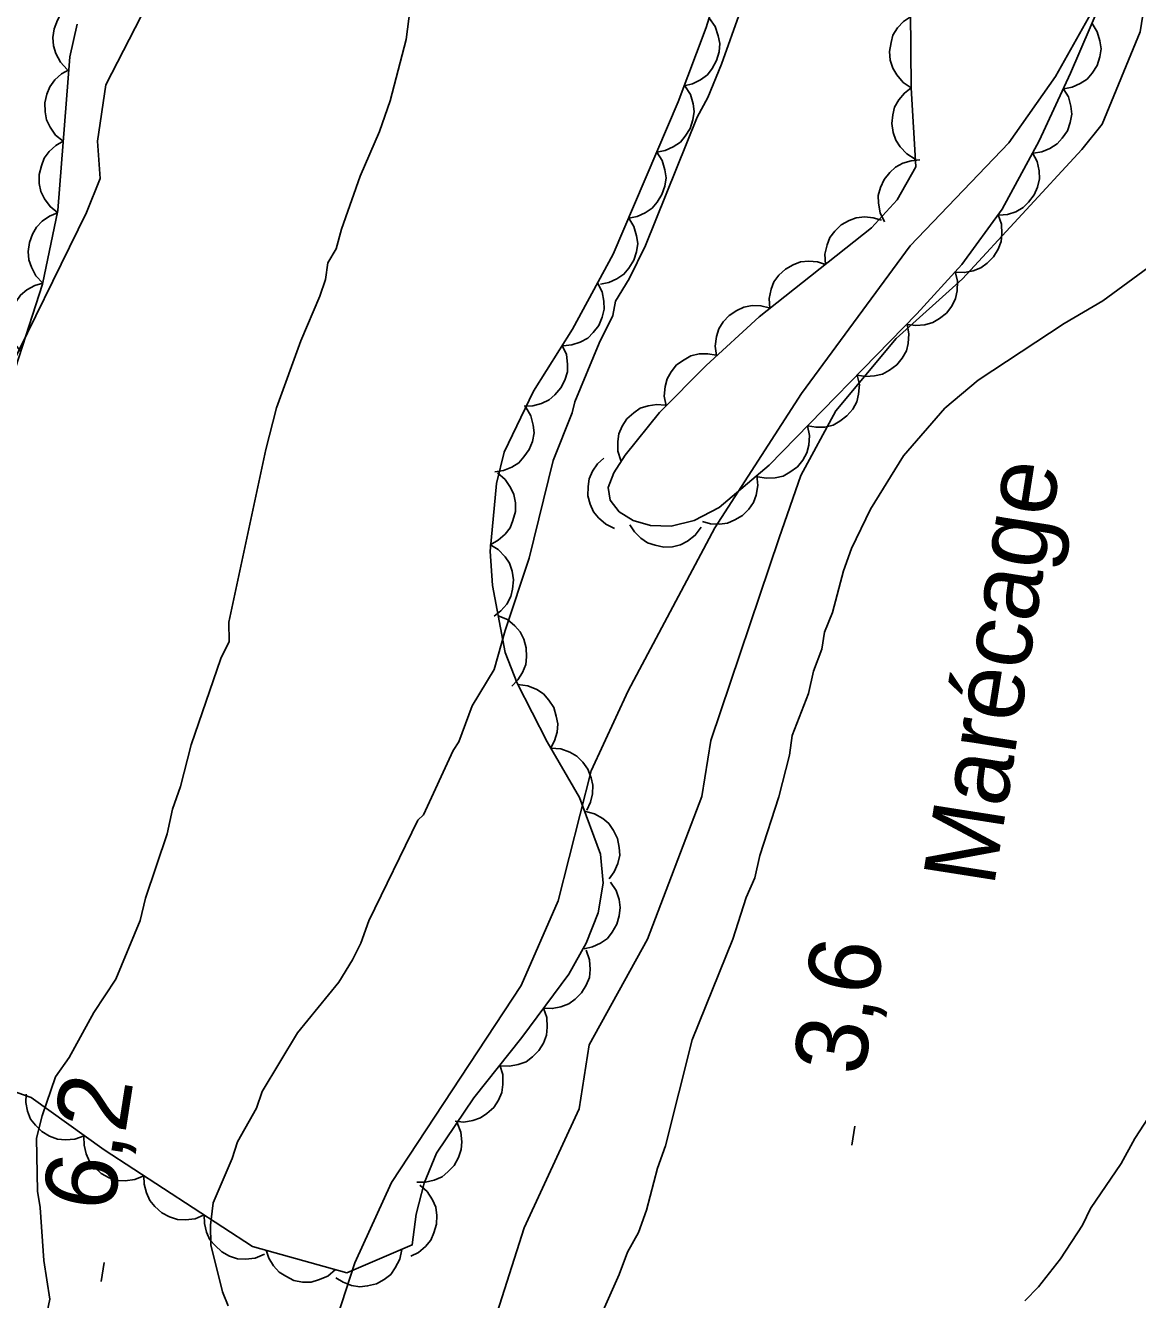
# Model space of a CAD drawing. Extents: x 282461 to 284471, y 5554090 to 5557646.
# Drawn here: x 283717.9 to 283764.3, y 5555191.6 to 5555244.8 of the extents above; entities that cross this region are included whole.
import ezdxf

# ---------------------------------------------------------------- set-up
doc = ezdxf.new("R2010")
doc.units = 0
for name, color, linetype in [('Niveau 1', 7, 'Continuous'), ('Niveau 2', 7, 'Continuous'), ('Niveau 3', 7, 'Continuous'), ('Niveau 44', 7, 'Continuous'), ('Niveau 7', 7, 'Continuous')]:
    doc.layers.add(name, color=color, linetype=linetype)

msp = doc.modelspace()

# ---------------------------------------------------------------- linework, layer by layer
at = {"layer": 'Niveau 1'}
for points in [[(283724.4, 5555248.52), (283721.23, 5555242.34), (283720.88, 5555240), (283720.99, 5555238.44), (283720.42, 5555237.01), (283716.9, 5555229.84), (283715.94, 5555226.92), (283712.56, 5555212.88), (283711.03, 5555208.4)], [(283720.46, 5555131.06), (283720.89, 5555140.72), (283720.68, 5555145.74), (283721.63, 5555153.12), (283723.43, 5555160.2), (283725.05, 5555164.01), (283725.89, 5555167.34), (283727.42, 5555174.95), (283727.99, 5555179.69), (283728.94, 5555182.62), (283729.98, 5555188.11), (283731.62, 5555193.16), (283733.15, 5555196.52), (283738.56, 5555204.74), (283740.11, 5555208.27), (283741.49, 5555213.71), (283743.03, 5555217.05), (283746.65, 5555223.85), (283750.27, 5555229.46), (283754.8, 5555235.62), (283758.92, 5555239.92), (283760.86, 5555242.69), (283763, 5555246.49)]]:
    msp.add_lwpolyline(points, dxfattribs=at)
at = {"layer": 'Niveau 2'}
for points in [[(283790.43, 5555276.99), (283789.31, 5555272.44), (283788.19, 5555268.48), (283787.06, 5555265.33), (283785.92, 5555262.52), (283782.72, 5555257.37), (283780.29, 5555255.37), (283777.5, 5555254.88), (283775.28, 5555254.74), (283772.14, 5555254.36), (283766.24, 5555252.99), (283764.93, 5555247.89), (283764.4, 5555244.56), (283762.81, 5555240.71), (283761.96, 5555239.64), (283756.98, 5555234.24), (283754.21, 5555231.75), (283751.69, 5555228.74), (283750.23, 5555226.04), (283749.33, 5555223.43)], [(283731.06, 5555236.32), (283731.85, 5555238.53), (283732.65, 5555240.4), (283733.1, 5555241.68), (283733.77, 5555244.24), (283733.98, 5555245.98)], [(283747.72, 5555245.43), (283746.93, 5555243.21), (283746.36, 5555241.82), (283745.91, 5555241), (283743.75, 5555235.64), (283743.07, 5555234.24), (283742.5, 5555233.31), (283742.39, 5555232.72), (283741.82, 5555231.56), (283740.8, 5555229.11), (283740.69, 5555228.65), (283739.9, 5555226.66), (283738.9, 5555222.59), (283737.89, 5555219.57), (283737.44, 5555217.94), (283736.52, 5555216.42), (283735.96, 5555214.91), (283735.73, 5555214.56), (283734.48, 5555211.87), (283734.25, 5555211.64), (283732.2, 5555207.44), (283731.87, 5555206.51), (283731.52, 5555205.81), (283730.95, 5555204.88), (283729.23, 5555202.77), (283727.75, 5555200.32), (283727.52, 5555199.62), (283726.72, 5555198.22), (283726.5, 5555197.52), (283725.71, 5555195.66), (283725.6, 5555194.73), (283725.61, 5555193.92), (283726.1, 5555191.95), (283726.34, 5555191.37)], [(283717.89, 5555186.88), (283718.89, 5555191.64), (283718.64, 5555193.26), (283718.49, 5555195.47), (283718.37, 5555196.16), (283718.34, 5555198.37), (283718.57, 5555199.3), (283719.13, 5555200.93), (283719.7, 5555201.74), (283720.73, 5555203.61), (283721.64, 5555205.01), (283722.66, 5555207.46), (283722.89, 5555208.39), (283723.79, 5555211.07), (283724.01, 5555212.11), (283724.34, 5555213.05), (283724.79, 5555214.79), (283726.03, 5555218.4), (283726.37, 5555219.1), (283726.36, 5555219.91), (283727.91, 5555227.12), (283728.35, 5555228.86), (283729.37, 5555231.66), (283730.16, 5555233.52), (283730.39, 5555234.22), (283730.5, 5555234.92), (283730.84, 5555235.5), (283731.06, 5555236.32)], [(283749.33, 5555223.43), (283746.48, 5555214.97), (283746.11, 5555212.63), (283743.83, 5555206.67), (283741.4, 5555202.27), (283740.99, 5555199.59), (283738.69, 5555194.62), (283734.38, 5555181.09), (283733.73, 5555176.91), (283733.48, 5555174.37), (283732.62, 5555169.73), (283732.4, 5555165.13), (283730.89, 5555155.26), (283730.24, 5555153.33), (283728.67, 5555151), (283727.4, 5555147.32)]]:
    msp.add_lwpolyline(points, dxfattribs=at)
at = {"layer": 'Niveau 3'}
for p, q in [((283752.37, 5555198.08), (283752.49, 5555198.87)), ((283721.04, 5555192.38), (283721.16, 5555193.17))]:
    msp.add_line(p, q, dxfattribs=at)
at = {"layer": 'Niveau 44'}
for points in [[(283748.44, 5555251.69), (283746.28, 5555244.74)], [(283763.57, 5555247.66), (283761.49, 5555242.83), (283760.18, 5555240.01), (283758.64, 5555237.15), (283756.95, 5555234.85), (283755.08, 5555232.78), (283748.92, 5555226.47), (283746.82, 5555224.7), (283745.78, 5555224.16), (283744.83, 5555223.92), (283743.96, 5555223.95), (283743.24, 5555224.15), (283742.65, 5555224.52), (283742.28, 5555225.01), (283742.2, 5555225.53), (283742.43, 5555226.15), (283742.9, 5555226.88), (283744.33, 5555228.66), (283746.28, 5555230.63), (283748.5, 5555232.66), (283753.19, 5555236.37), (283754.25, 5555237.55), (283755.03, 5555238.92), (283754.84, 5555242.22)], [(283719.61, 5555242.99), (283719.33, 5555243.29), (283719.14, 5555243.65), (283719.04, 5555243.97), (283719.02, 5555244.32), (283719.07, 5555244.68), (283719.21, 5555245.04), (283719.37, 5555245.33), (283719.62, 5555245.57), (283719.92, 5555245.78), (283720.26, 5555245.91)], [(283754.84, 5555242.22), (283754.81, 5555245.42)], [(283678.75, 5555121.66), (283683.39, 5555141.57), (283686.07, 5555151.12), (283687.41, 5555156.35), (283693.6, 5555174.4), (283695.87, 5555179.65), (283698.83, 5555185.72), (283703.25, 5555195.86), (283706.89, 5555203.33), (283713.15, 5555217.86), (283716.75, 5555228.38), (283718.59, 5555234.03), (283719.23, 5555237.1), (283719.73, 5555243.52), (283720.03, 5555244.88)], [(283746.42, 5555245.12), (283746.66, 5555244.78), (283746.79, 5555244.39), (283746.85, 5555244.07), (283746.82, 5555243.72), (283746.72, 5555243.36), (283746.53, 5555243.03), (283746.34, 5555242.77), (283746.05, 5555242.56), (283745.72, 5555242.39), (283745.37, 5555242.31)], [(283754.84, 5555242.22), (283754.5, 5555242.45), (283754.24, 5555242.76), (283754.07, 5555243.04), (283753.97, 5555243.37), (283753.94, 5555243.74), (283754, 5555244.11), (283754.08, 5555244.42), (283754.27, 5555244.72), (283754.52, 5555244.99), (283754.81, 5555245.19)], [(283762.39, 5555244.91), (283762.61, 5555244.56), (283762.72, 5555244.18), (283762.77, 5555243.85), (283762.71, 5555243.51), (283762.6, 5555243.16), (283762.39, 5555242.84), (283762.19, 5555242.59), (283761.9, 5555242.4), (283761.56, 5555242.25), (283761.21, 5555242.18)], [(283746.28, 5555244.74), (283745.12, 5555241.64), (283742.4, 5555235.27), (283740.7, 5555232.15), (283739.08, 5555229.56), (283737.86, 5555227.01), (283737.53, 5555225.7), (283737.27, 5555222.87), (283737.36, 5555221.44), (283737.9, 5555218.65), (283738.4, 5555217.36), (283739.65, 5555214.91), (283741, 5555212.59), (283741.87, 5555210.22), (283741.98, 5555209.01), (283741.78, 5555207.77), (283741.28, 5555206.51), (283740.55, 5555205.22), (283738.59, 5555202.57), (283736.59, 5555200.05), (283735.03, 5555197.74), (283734.51, 5555196.49), (283734.18, 5555195.2), (283734.02, 5555193.91), (283731.29, 5555192.74), (283727.35, 5555193.85), (283721.16, 5555197.88), (283718.11, 5555200.06), (283715.55, 5555200.96)], [(283719.45, 5555239.99), (283719.13, 5555240.25), (283718.9, 5555240.58), (283718.75, 5555240.88), (283718.69, 5555241.22), (283718.68, 5555241.59), (283718.77, 5555241.96), (283718.89, 5555242.27), (283719.1, 5555242.55), (283719.38, 5555242.8), (283719.69, 5555242.98)], [(283745.4, 5555242.3), (283745.63, 5555241.95), (283745.74, 5555241.56), (283745.79, 5555241.23), (283745.73, 5555240.88), (283745.62, 5555240.53), (283745.41, 5555240.21), (283745.21, 5555239.95), (283744.91, 5555239.76), (283744.58, 5555239.61), (283744.22, 5555239.54)], [(283755.01, 5555239.25), (283754.66, 5555239.47), (283754.38, 5555239.76), (283754.2, 5555240.03), (283754.09, 5555240.36), (283754.04, 5555240.73), (283754.08, 5555241.1), (283754.15, 5555241.42), (283754.32, 5555241.72), (283754.56, 5555242), (283754.84, 5555242.22)], [(283761.19, 5555242.19), (283761.41, 5555241.84), (283761.5, 5555241.45), (283761.54, 5555241.12), (283761.48, 5555240.78), (283761.36, 5555240.43), (283761.14, 5555240.12), (283760.93, 5555239.88), (283760.63, 5555239.69), (283760.29, 5555239.55), (283759.94, 5555239.5)], [(283719.22, 5555237), (283718.9, 5555237.26), (283718.67, 5555237.59), (283718.52, 5555237.89), (283718.45, 5555238.23), (283718.45, 5555238.6), (283718.54, 5555238.97), (283718.65, 5555239.28), (283718.87, 5555239.56), (283719.14, 5555239.81), (283719.45, 5555239.99)], [(283744.22, 5555239.54), (283744.45, 5555239.19), (283744.56, 5555238.8), (283744.61, 5555238.47), (283744.56, 5555238.12), (283744.44, 5555237.77), (283744.24, 5555237.45), (283744.03, 5555237.2), (283743.74, 5555237), (283743.4, 5555236.85), (283743.05, 5555236.78)], [(283759.91, 5555239.51), (283760.1, 5555239.15), (283760.18, 5555238.75), (283760.2, 5555238.42), (283760.12, 5555238.08), (283759.97, 5555237.75), (283759.74, 5555237.45), (283759.51, 5555237.22), (283759.21, 5555237.05), (283758.86, 5555236.93), (283758.5, 5555236.9)], [(283753.73, 5555236.63), (283753.54, 5555237), (283753.48, 5555237.4), (283753.47, 5555237.72), (283753.56, 5555238.06), (283753.71, 5555238.39), (283753.95, 5555238.69), (283754.18, 5555238.91), (283754.49, 5555239.07), (283754.84, 5555239.18), (283755.2, 5555239.21)], [(283718.6, 5555234.07), (283718.31, 5555234.37), (283718.12, 5555234.73), (283718.01, 5555235.04), (283717.99, 5555235.39), (283718.04, 5555235.76), (283718.17, 5555236.11), (283718.33, 5555236.4), (283718.57, 5555236.65), (283718.88, 5555236.86), (283719.21, 5555237)], [(283758.47, 5555236.92), (283758.61, 5555236.53), (283758.63, 5555236.13), (283758.6, 5555235.8), (283758.47, 5555235.48), (283758.28, 5555235.16), (283758.01, 5555234.9), (283757.75, 5555234.7), (283757.43, 5555234.58), (283757.07, 5555234.51), (283756.71, 5555234.52)], [(283743.05, 5555236.78), (283743.27, 5555236.43), (283743.38, 5555236.04), (283743.43, 5555235.72), (283743.38, 5555235.37), (283743.27, 5555235.02), (283743.06, 5555234.69), (283742.85, 5555234.44), (283742.56, 5555234.25), (283742.22, 5555234.1), (283741.87, 5555234.03)], [(283751.27, 5555234.85), (283751.24, 5555235.27), (283751.33, 5555235.66), (283751.44, 5555235.97), (283751.65, 5555236.24), (283751.92, 5555236.5), (283752.25, 5555236.68), (283752.55, 5555236.8), (283752.9, 5555236.83), (283753.26, 5555236.8), (283753.6, 5555236.7)], [(283748.94, 5555233.01), (283748.91, 5555233.42), (283749, 5555233.82), (283749.11, 5555234.12), (283749.32, 5555234.4), (283749.59, 5555234.65), (283749.92, 5555234.83), (283750.22, 5555234.96), (283750.57, 5555234.99), (283750.93, 5555234.96), (283751.27, 5555234.85)], [(283756.68, 5555234.55), (283756.78, 5555234.15), (283756.76, 5555233.75), (283756.69, 5555233.42), (283756.54, 5555233.11), (283756.31, 5555232.82), (283756.02, 5555232.59), (283755.74, 5555232.42), (283755.41, 5555232.33), (283755.04, 5555232.3), (283754.69, 5555232.34)], [(283717.67, 5555231.22), (283717.42, 5555231.54), (283717.27, 5555231.92), (283717.2, 5555232.25), (283717.22, 5555232.6), (283717.3, 5555232.96), (283717.48, 5555233.3), (283717.66, 5555233.57), (283717.93, 5555233.79), (283718.26, 5555233.97), (283718.6, 5555234.07)], [(283741.75, 5555234.08), (283741.94, 5555233.71), (283742.02, 5555233.31), (283742.03, 5555232.98), (283741.95, 5555232.64), (283741.8, 5555232.3), (283741.57, 5555232), (283741.34, 5555231.77), (283741.03, 5555231.6), (283740.68, 5555231.49), (283740.32, 5555231.45)], [(283746.72, 5555231.04), (283746.66, 5555231.44), (283746.72, 5555231.84), (283746.81, 5555232.16), (283747, 5555232.45), (283747.25, 5555232.72), (283747.57, 5555232.93), (283747.86, 5555233.07), (283748.2, 5555233.13), (283748.57, 5555233.12), (283748.92, 5555233.04)], [(283754.67, 5555232.36), (283754.75, 5555231.95), (283754.72, 5555231.55), (283754.64, 5555231.24), (283754.47, 5555230.93), (283754.24, 5555230.65), (283753.93, 5555230.43), (283753.65, 5555230.26), (283753.31, 5555230.19), (283752.95, 5555230.17), (283752.59, 5555230.23)], [(283740.28, 5555231.47), (283740.45, 5555231.09), (283740.5, 5555230.69), (283740.49, 5555230.36), (283740.39, 5555230.02), (283740.22, 5555229.7), (283739.97, 5555229.41), (283739.73, 5555229.19), (283739.41, 5555229.04), (283739.05, 5555228.95), (283738.69, 5555228.93)], [(283744.61, 5555228.95), (283744.53, 5555229.35), (283744.57, 5555229.75), (283744.65, 5555230.07), (283744.82, 5555230.37), (283745.05, 5555230.65), (283745.36, 5555230.87), (283745.64, 5555231.03), (283745.99, 5555231.11), (283746.35, 5555231.12), (283746.7, 5555231.06)], [(283752.59, 5555230.23), (283752.68, 5555229.83), (283752.64, 5555229.43), (283752.57, 5555229.11), (283752.4, 5555228.81), (283752.16, 5555228.52), (283751.86, 5555228.3), (283751.58, 5555228.14), (283751.24, 5555228.06), (283750.87, 5555228.05), (283750.52, 5555228.11)], [(283738.76, 5555228.89), (283738.97, 5555228.53), (283739.07, 5555228.14), (283739.1, 5555227.81), (283739.03, 5555227.46), (283738.9, 5555227.12), (283738.68, 5555226.81), (283738.47, 5555226.56), (283738.17, 5555226.38), (283737.82, 5555226.24), (283737.47, 5555226.19)], [(283742.72, 5555226.66), (283742.6, 5555227.05), (283742.6, 5555227.45), (283742.64, 5555227.78), (283742.78, 5555228.1), (283742.98, 5555228.4), (283743.27, 5555228.65), (283743.53, 5555228.84), (283743.86, 5555228.95), (283744.23, 5555229), (283744.58, 5555228.97)], [(283750.52, 5555228.11), (283750.6, 5555227.7), (283750.57, 5555227.3), (283750.49, 5555226.98), (283750.32, 5555226.68), (283750.09, 5555226.4), (283749.78, 5555226.17), (283749.5, 5555226.01), (283749.16, 5555225.94), (283748.79, 5555225.92), (283748.44, 5555225.98)], [(283742.46, 5555223.82), (283742.09, 5555224), (283741.79, 5555224.27), (283741.58, 5555224.52), (283741.44, 5555224.84), (283741.35, 5555225.19), (283741.36, 5555225.57), (283741.4, 5555225.89), (283741.54, 5555226.21), (283741.75, 5555226.52), (283742.01, 5555226.76)], [(283737.57, 5555226.14), (283737.89, 5555225.87), (283738.12, 5555225.54), (283738.26, 5555225.24), (283738.32, 5555224.89), (283738.32, 5555224.53), (283738.22, 5555224.15), (283738.11, 5555223.85), (283737.89, 5555223.58), (283737.61, 5555223.33), (283737.3, 5555223.15)], [(283748.4, 5555226.03), (283748.44, 5555225.62), (283748.37, 5555225.22), (283748.26, 5555224.91), (283748.06, 5555224.63), (283747.8, 5555224.37), (283747.48, 5555224.18), (283747.18, 5555224.04), (283746.84, 5555224), (283746.47, 5555224.02), (283746.13, 5555224.12)], [(283746.07, 5555223.88), (283745.83, 5555223.54), (283745.51, 5555223.3), (283745.22, 5555223.14), (283744.88, 5555223.06), (283744.52, 5555223.04), (283744.15, 5555223.12), (283743.84, 5555223.22), (283743.56, 5555223.42), (283743.29, 5555223.68), (283743.1, 5555223.98)], [(283737.25, 5555223.15), (283737.61, 5555222.94), (283737.89, 5555222.64), (283738.08, 5555222.37), (283738.19, 5555222.04), (283738.24, 5555221.68), (283738.2, 5555221.29), (283738.13, 5555220.98), (283737.96, 5555220.67), (283737.72, 5555220.38), (283737.44, 5555220.16)], [(283737.6, 5555220.18), (283737.99, 5555220.02), (283738.3, 5555219.76), (283738.52, 5555219.51), (283738.67, 5555219.2), (283738.77, 5555218.84), (283738.78, 5555218.46), (283738.76, 5555218.14), (283738.62, 5555217.81), (283738.43, 5555217.5), (283738.17, 5555217.24)], [(283738.42, 5555217.31), (283738.84, 5555217.26), (283739.21, 5555217.1), (283739.49, 5555216.92), (283739.72, 5555216.66), (283739.92, 5555216.35), (283740.03, 5555215.98), (283740.1, 5555215.67), (283740.06, 5555215.32), (283739.96, 5555214.96), (283739.79, 5555214.64)], [(283739.8, 5555214.65), (283740.22, 5555214.62), (283740.6, 5555214.48), (283740.89, 5555214.32), (283741.14, 5555214.07), (283741.35, 5555213.77), (283741.48, 5555213.41), (283741.56, 5555213.1), (283741.54, 5555212.75), (283741.46, 5555212.39), (283741.31, 5555212.06)], [(283741.21, 5555212.02), (283741.62, 5555211.91), (283741.97, 5555211.71), (283742.22, 5555211.5), (283742.42, 5555211.21), (283742.58, 5555210.88), (283742.65, 5555210.5), (283742.68, 5555210.18), (283742.6, 5555209.84), (283742.45, 5555209.49), (283742.24, 5555209.2)], [(283742.29, 5555209.06), (283742.53, 5555208.71), (283742.65, 5555208.33), (283742.7, 5555208), (283742.66, 5555207.65), (283742.56, 5555207.3), (283742.36, 5555206.97), (283742.16, 5555206.71), (283741.87, 5555206.51), (283741.54, 5555206.35), (283741.19, 5555206.27)], [(283741.28, 5555206.21), (283741.42, 5555205.81), (283741.44, 5555205.41), (283741.41, 5555205.08), (283741.28, 5555204.75), (283741.08, 5555204.44), (283740.81, 5555204.17), (283740.55, 5555203.97), (283740.22, 5555203.85), (283739.86, 5555203.78), (283739.5, 5555203.8)], [(283739.5, 5555203.8), (283739.64, 5555203.4), (283739.65, 5555203), (283739.62, 5555202.67), (283739.49, 5555202.34), (283739.3, 5555202.03), (283739.03, 5555201.76), (283738.77, 5555201.56), (283738.44, 5555201.44), (283738.07, 5555201.37), (283737.71, 5555201.39)], [(283737.67, 5555201.42), (283737.8, 5555201.02), (283737.8, 5555200.61), (283737.76, 5555200.28), (283737.62, 5555199.96), (283737.42, 5555199.65), (283737.13, 5555199.4), (283736.87, 5555199.21), (283736.54, 5555199.1), (283736.17, 5555199.04), (283735.81, 5555199.07)], [(283720.33, 5555198.47), (283719.94, 5555198.32), (283719.54, 5555198.3), (283719.21, 5555198.32), (283718.88, 5555198.45), (283718.56, 5555198.64), (283718.29, 5555198.91), (283718.09, 5555199.16), (283717.96, 5555199.49), (283717.89, 5555199.85), (283717.9, 5555200.21)], [(283735.89, 5555199.01), (283736.04, 5555198.62), (283736.08, 5555198.22), (283736.06, 5555197.89), (283735.95, 5555197.56), (283735.77, 5555197.23), (283735.5, 5555196.96), (283735.26, 5555196.75), (283734.93, 5555196.61), (283734.57, 5555196.53), (283734.21, 5555196.53)], [(283722.82, 5555196.8), (283722.44, 5555196.64), (283722.03, 5555196.59), (283721.7, 5555196.6), (283721.37, 5555196.71), (283721.04, 5555196.89), (283720.76, 5555197.15), (283720.55, 5555197.39), (283720.41, 5555197.71), (283720.32, 5555198.07), (283720.31, 5555198.43)], [(283725.33, 5555195.16), (283724.95, 5555195), (283724.55, 5555194.96), (283724.22, 5555194.97), (283723.88, 5555195.08), (283723.56, 5555195.25), (283723.27, 5555195.51), (283723.06, 5555195.76), (283722.92, 5555196.08), (283722.83, 5555196.44), (283722.82, 5555196.8)], [(283734.33, 5555196.41), (283734.64, 5555196.14), (283734.86, 5555195.79), (283735, 5555195.49), (283735.04, 5555195.14), (283735.03, 5555194.78), (283734.92, 5555194.41), (283734.79, 5555194.11), (283734.57, 5555193.84), (283734.28, 5555193.6), (283733.96, 5555193.44)], [(283727.85, 5555193.53), (283727.46, 5555193.36), (283727.06, 5555193.32), (283726.73, 5555193.33), (283726.39, 5555193.44), (283726.07, 5555193.62), (283725.79, 5555193.88), (283725.57, 5555194.12), (283725.43, 5555194.44), (283725.34, 5555194.8), (283725.33, 5555195.16)], [(283730.81, 5555192.88), (283730.49, 5555192.61), (283730.11, 5555192.45), (283729.8, 5555192.36), (283729.44, 5555192.36), (283729.08, 5555192.43), (283728.74, 5555192.6), (283728.46, 5555192.77), (283728.23, 5555193.03), (283728.03, 5555193.35), (283727.92, 5555193.69)], [(283733.58, 5555193.72), (283733.5, 5555193.31), (283733.31, 5555192.95), (283733.12, 5555192.68), (283732.85, 5555192.47), (283732.52, 5555192.29), (283732.15, 5555192.2), (283731.83, 5555192.16), (283731.48, 5555192.22), (283731.13, 5555192.35), (283730.83, 5555192.54)]]:
    msp.add_lwpolyline(points, dxfattribs=at)
at = {"layer": 'Niveau 7'}
for points in [[(283764.92, 5555234.86), (283762.84, 5555233.33), (283761.22, 5555232.38), (283757.63, 5555230.02), (283756.24, 5555228.84), (283754.52, 5555226.85), (283753.14, 5555224.63), (283752.35, 5555222.99), (283752.01, 5555222.06), (283751.56, 5555220.31), (283751.22, 5555219.49), (283751.11, 5555218.79), (283750.77, 5555217.86), (283750.55, 5555216.93), (283749.87, 5555215.18), (283749.76, 5555214.36), (283749.32, 5555212.62), (283748.53, 5555210.17), (283748.31, 5555209.23), (283747.96, 5555208.42), (283747.4, 5555206.67), (283745.7, 5555202.47), (283744.59, 5555198.04), (283744.25, 5555197.11), (283743.8, 5555195.36), (283743.46, 5555194.43), (283743, 5555193.61), (283742.66, 5555192.68), (283741.3, 5555189.64)], [(283759.58, 5555191.57), (283760.16, 5555192.16), (283761.08, 5555193.33), (283761.99, 5555194.73), (283762.33, 5555195.43), (283763.6, 5555197.31), (283764.17, 5555198.36), (283765.31, 5555200.11)]]:
    msp.add_lwpolyline(points, dxfattribs=at)

# ---------------------------------------------------------------- texts
at = {"layer": 'Niveau 3'}
for s, p in [('3,6  ', (283752.85, 5555200.92)), ('6,2  ', (283721.52, 5555195.22))]:
    msp.add_text(s, height=3, rotation=81.0957, dxfattribs=at).set_placement(p)
at = {"layer": 'Niveau 7'}
msp.add_text('Marécage', height=3, rotation=81.0598, dxfattribs=at).set_placement((283758.29, 5555208.82))

doc.saveas('drawing.dxf')
